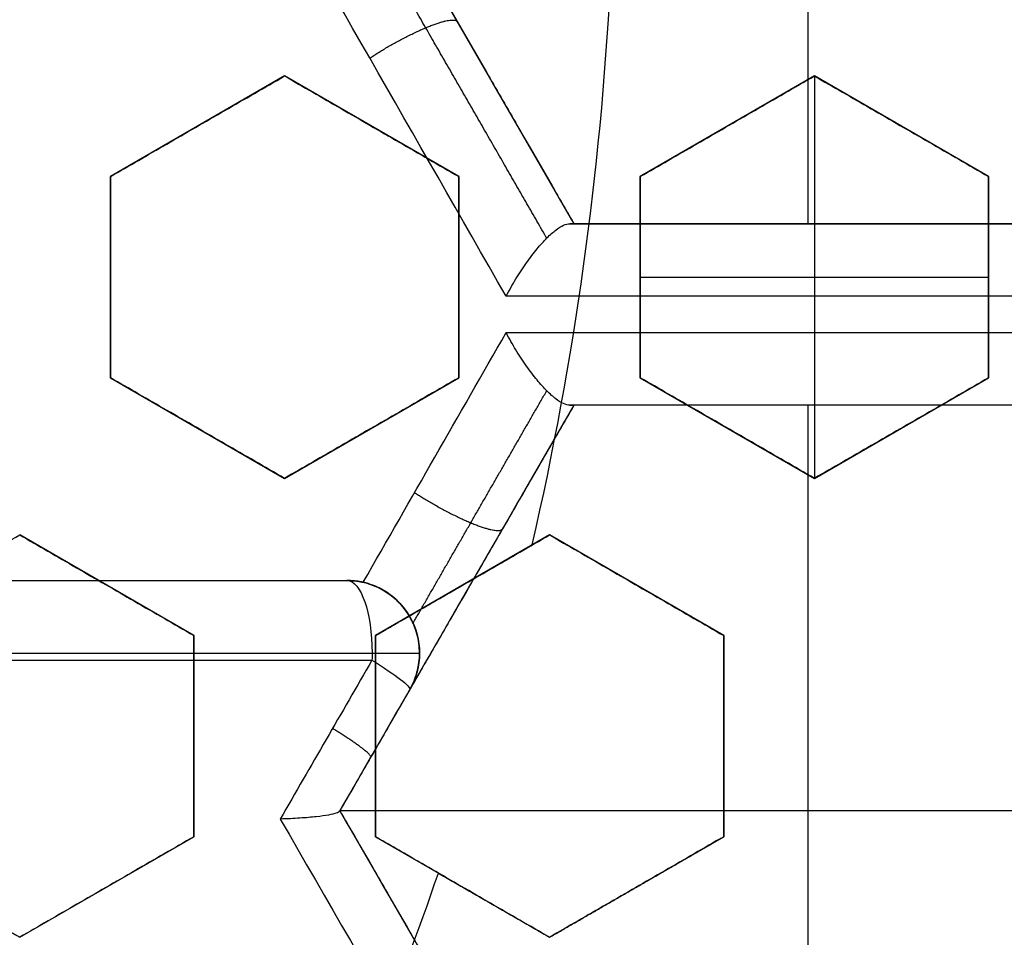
# Model space of a CAD drawing. Header units: centimetres. Extents: x -10 to 8.9, y -34.1 to -8.
# Tile 862 of 1056: x -6.185 to -6.049, y -33.359 to -33.233. Entities that reach past the tile are written whole.
import ezdxf

# ---------------------------------------------------------------- set-up
doc = ezdxf.new("R2010")
doc.units = ezdxf.units.CM
doc.layers.add('Default', color=7, linetype='Continuous', true_color=0x000000)

msp = doc.modelspace()

# ---------------------------------------------------------------- linework, layer by layer
at = {"layer": 'Default'}
for p, q in [((-6.076397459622, -33.14914136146, -1.065), (-6.076397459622, -33.26085863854, -1.065)), ((-6.140897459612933, -33.20500000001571, -1.114481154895), (-6.108647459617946, -33.26085863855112, -1.114481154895)), ((-6.124772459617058, -33.23292931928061, -1.158003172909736), (-6.124772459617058, -33.23292931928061, -1.065)), ((-6.148500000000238, -33.24050704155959, 0.2091516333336), (-6.172500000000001, -33.25436344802, 0.2091516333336)), ((-6.124500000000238, -33.25436344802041, 0.20048185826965), (-6.148500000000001, -33.24050704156, 0.20048185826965)), ((-6.075500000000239, -33.24050704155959, 0.18797125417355), (-6.0995, -33.25436344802, 0.18797125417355)), ((-6.0755, -33.24050704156, 0.1625), (-6.0755, -33.2959326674, 0.1625)), ((-6.051500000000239, -33.25436344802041, 0.1838528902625), (-6.075500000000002, -33.24050704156, 0.1838528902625)), ((-6.16050000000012, -33.24743524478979, 0.1825783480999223), (-6.16050000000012, -33.24743524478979, 0.2357872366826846)), ((-6.13650000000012, -33.24743524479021, 0.173891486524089), (-6.13650000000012, -33.24743524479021, 0.2271003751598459)), ((-6.087500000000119, -33.24743524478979, 0.1625), (-6.087500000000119, -33.24743524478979, 0.2093492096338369)), ((-6.06350000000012, -33.24743524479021, 0.1625), (-6.06350000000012, -33.24743524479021, 0.2006486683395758)), ((-6.1725, -33.25436344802, 0.2123871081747), (-6.1725, -33.28207626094, 0.2123871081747)), ((-6.1245, -33.28207626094, 0.1951392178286), (-6.1245, -33.25436344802, 0.1951392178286)), ((-6.0995, -33.25436344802, 0.18797125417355), (-6.0995, -33.28207626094, 0.18797125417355)), ((-6.051500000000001, -33.28207626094, 0.1792829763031), (-6.051500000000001, -33.25436344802, 0.1792829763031)), ((-6.10864745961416, -33.26085863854, -1.1296608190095), (-6.044147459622, -33.26085863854, -1.1296608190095)), ((-6.076679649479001, -33.26085863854, -1.180135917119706), (-6.076679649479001, -33.26085863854, -1.065)), ((-6.1725, -33.26821985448, 0.1858714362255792), (-6.1725, -33.26821985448, 0.2390803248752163)), ((-6.1245, -33.26821985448, 0.1686142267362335), (-6.1245, -33.26821985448, 0.2218231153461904)), ((-6.0995, -33.26821985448, 0.1625), (-6.051500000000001, -33.26821985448, 0.1625)), ((-6.0995, -33.26821985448, 0.1625), (-6.0995, -33.26821985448, 0.2128172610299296)), ((-6.051500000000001, -33.26821985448, 0.1625), (-6.051500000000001, -33.26821985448, 0.1955001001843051)), ((-6.172499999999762, -33.28207626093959, 0.20675380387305), (-6.148499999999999, -33.2959326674, 0.20675380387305)), ((-6.148499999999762, -33.29593266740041, 0.1981756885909), (-6.124499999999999, -33.28207626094, 0.1981756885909)), ((-6.099499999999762, -33.28207626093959, 0.18727069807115), (-6.075500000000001, -33.2959326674, 0.18727069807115)), ((-6.075499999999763, -33.29593266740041, 0.18252295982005), (-6.0515, -33.28207626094, 0.18252295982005)), ((-6.108647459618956, -33.28585863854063, -1.161419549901), (-6.115443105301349, -33.29762904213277, -1.161419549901)), ((-6.044147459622, -33.28585863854, -1.1296608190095), (-6.108647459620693, -33.28585863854, -1.1296608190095)), ((-6.076679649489, -33.28585863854, -1.1801359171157), (-6.076679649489, -33.28585863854, -1.065)), ((-6.076397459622, -33.28585863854, -1.065), (-6.076397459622, -33.39757591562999, -1.065)), ((-6.160499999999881, -33.28900446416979, 0.1801575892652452), (-6.160499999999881, -33.28900446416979, 0.2333664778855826)), ((-6.136499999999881, -33.28900446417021, 0.1716076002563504), (-6.136499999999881, -33.28900446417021, 0.2248164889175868)), ((-6.087499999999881, -33.28900446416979, 0.1625), (-6.087499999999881, -33.28900446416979, 0.2073021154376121)), ((-6.063499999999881, -33.28900446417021, 0.1625), (-6.063499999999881, -33.28900446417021, 0.1987006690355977)), ((-6.161000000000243, -33.31758330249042, 0.2092790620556), (-6.185000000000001, -33.30372689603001, 0.2092790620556)), ((-6.112000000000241, -33.30372689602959, 0.1923682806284), (-6.136, -33.31758330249, 0.1923682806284)), ((-6.088000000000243, -33.31758330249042, 0.1887369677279), (-6.112000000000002, -33.30372689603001, 0.1887369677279)), ((-6.960094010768, -33.31, -1.236260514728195), (-6.139905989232, -33.31, -1.236260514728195)), ((-6.173000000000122, -33.31065509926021, 0.1826801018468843), (-6.173000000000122, -33.31065509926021, 0.2358889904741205)), ((-6.12400000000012, -33.31065509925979, 0.1654346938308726), (-6.12400000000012, -33.31065509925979, 0.2186435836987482)), ((-6.100000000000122, -33.31065509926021, 0.1625), (-6.100000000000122, -33.31065509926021, 0.2101520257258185)), ((-6.1247932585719, -33.31382398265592, -1.157995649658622), (-6.1247932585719, -33.31382398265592, -1.065)), ((-6.161, -33.34529611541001, 0.20283498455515), (-6.161, -33.31758330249, 0.20283498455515)), ((-6.136, -33.31758330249, 0.1941596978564), (-6.136, -33.34529611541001, 0.1941596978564)), ((-6.088000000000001, -33.34529611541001, 0.18390874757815), (-6.088000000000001, -33.31758330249, 0.18390874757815)), ((-6.129905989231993, -33.32, -1.161639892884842), (-6.129905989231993, -33.32, -1.256169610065)), ((-6.131245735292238, -33.3250000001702, -1.161419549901), (-6.140897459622, -33.34171727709, -1.161419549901)), ((-6.161, -33.33143970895, 0.1763077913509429), (-6.161, -33.33143970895, 0.2295166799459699)), ((-6.136, -33.33143970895, 0.1676290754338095), (-6.136, -33.33143970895, 0.2208379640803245)), ((-6.088000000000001, -33.33143970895, 0.1625), (-6.088000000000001, -33.33143970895, 0.2040545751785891)), ((-6.011897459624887, -33.341717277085, -1.065), (-6.140897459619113, -33.341717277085, -1.065)), ((-6.140897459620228, -33.34171727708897, -1.160801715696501), (-6.108647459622, -33.39757591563, -1.160801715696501)), ((-6.20899999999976, -33.34529611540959, 0.2125785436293), (-6.185, -33.35915252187, 0.2125785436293)), ((-6.184999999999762, -33.35915252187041, 0.20442682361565), (-6.161000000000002, -33.34529611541, 0.20442682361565)), ((-6.135999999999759, -33.34529611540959, 0.19089586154), (-6.112, -33.35915252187, 0.19089586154)), ((-6.111999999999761, -33.35915252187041, 0.1859441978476), (-6.088000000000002, -33.34529611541, 0.1859441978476)), ((-6.172999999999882, -33.35222431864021, 0.177875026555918), (-6.172999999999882, -33.35222431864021, 0.2310839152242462)), ((-6.12399999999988, -33.35222431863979, 0.1625), (-6.12399999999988, -33.35222431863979, 0.2143428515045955)), ((-6.099999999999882, -33.35222431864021, 0.1625), (-6.099999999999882, -33.35222431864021, 0.2060630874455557))]:
    msp.add_line(p, q, dxfattribs=at)
for centre, radius, start, end in [((-6.550000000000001, -33.20500000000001, 0.1782088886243), 0.55, 180, 0), ((-6.550000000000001, -33.20500000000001, 0.195), 0.55, 180, 0), ((-6.550000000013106, -33.20499999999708, 0.1625), 0.4469695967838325, 347.0582565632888, 357.0667820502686), ((-6.139905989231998, -33.32, -1.256169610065), 0.00999999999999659, 0, 90.00000000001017), ((-6.139905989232, -33.32, -1.256169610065), 0.009999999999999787, 0, 90), ((-6.139905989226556, -33.32000000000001, -1.256169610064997), 0.009999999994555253, 329.999999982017, 4.071109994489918e-11), ((-6.550000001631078, -33.20499999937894, 0.1625), 0.4469695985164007, 337.779203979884, 341.0279703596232)]:
    msp.add_arc(centre, radius, start, end, dxfattribs=at)
at = {"layer": 'Default', "extrusion": (0, 0, -1)}
for centre, radius, start, end in [((6.550000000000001, -33.20500000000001, -0.18660444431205), 0.5500000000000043, 180, 0), ((6.139905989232, -33.32, 1.205926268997), 0.01000000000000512, 90, 210.0000005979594)]:
    msp.add_arc(centre, radius, start, end, dxfattribs=at)
at = {"layer": 'Default', "extrusion": (0, 1, 0)}
for centre, radius, start, end in [((6.550000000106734, -2.310000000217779, -33.26085862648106), 1.225000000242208, 111.089576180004, 114.389708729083), ((6.550000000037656, -2.310000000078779, -33.27585862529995), 1.215000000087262, 110.8286720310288, 114.6865575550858), ((6.550000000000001, -2.31, -33.27585863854), 1.215, 110.8286720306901, 114.6865575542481)]:
    msp.add_arc(centre, radius, start, end, dxfattribs=at)
at = {"layer": 'Default', "extrusion": (0, -1, 0)}
for centre, radius, start, end in [((-6.550000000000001, -2.31, 33.26085863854), 1.225000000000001, 66.45607328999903, 68.9104238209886), ((-6.549999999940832, -2.309999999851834, 33.28585864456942), 1.224999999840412, 65.61029127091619, 68.91042382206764), ((-6.550000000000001, -0.1450000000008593, 33.31), 1.184430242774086, 249.7426523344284, 290.2573476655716), ((-6.550000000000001, -0.145, 33.31), 1.184430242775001, 249.7426523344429, 290.2573476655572), ((-6.550000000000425, -0.1449999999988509, 33.32), 1.194430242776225, 249.7426523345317, 290.2573476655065), ((-6.139905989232, -1.256169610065, 33.32), 0.01, 290.2573476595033, 0), ((-6.549999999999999, -0.1449999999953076, 33.32096638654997), 1.194383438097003, 249.7426523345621, 290.2573476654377)]:
    msp.add_arc(centre, radius, start, end, dxfattribs=at)
at = {"layer": 'Default', "extrusion": (-1.03329475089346e-08, -0.9999999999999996, -2.71607247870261e-08)}
msp.add_arc((-6.549999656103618, -2.30999909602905, 33.27085873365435), 1.214999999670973, 65.3134424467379, 69.1713279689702, dxfattribs=at)
at = {"layer": 'Default', "extrusion": (-7.220129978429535e-09, 0.9999999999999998, -2.013600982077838e-08)}
msp.add_arc((6.549981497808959, -2.309948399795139, -33.30999993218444), 1.214944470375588, 98.69735377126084, 109.7262121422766, dxfattribs=at)
at = {"layer": 'Default', "extrusion": (-0.9381469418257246, 1.053499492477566e-10, -0.3462373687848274)}
msp.add_arc((33.32000000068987, 0.9473932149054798, 6.195066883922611), 0.01000000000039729, 179.999999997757, 269.9999999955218, dxfattribs=at)
at = {"layer": 'Default', "extrusion": (-0.9381469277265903, -2.172891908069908e-09, -0.3462374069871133)}
msp.add_arc((33.3199999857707, 0.9473934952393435, 6.195066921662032), 0.010000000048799, 270.0000000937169, 275.5456419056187, dxfattribs=at)
at = {"layer": 'Default', "extrusion": (-0.8660254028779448, 0.500000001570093, -2.312092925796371e-08)}
msp.add_arc((32.03137351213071, -0.1450002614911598, -11.34615312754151), 1.12554190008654, 264.5786569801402, 265.8704395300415, dxfattribs=at)
at = {"layer": 'Default', "extrusion": (-0.4977634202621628, -0.8621515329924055, -0.09447915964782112)}
msp.add_arc((11.34268545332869, 1.765783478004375, 31.90179153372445), 0.009999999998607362, 290.2896512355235, 3.404465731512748e-09, dxfattribs=at)
at = {"layer": 'Default', "extrusion": (-0.8660254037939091, 0.4999999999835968, 1.168756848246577e-09)}
msp.add_arc((32.03137353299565, -0.1449999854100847, -11.35268543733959), 1.116162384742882, 264.5786569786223, 265.5775242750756, dxfattribs=at)
at = {"layer": 'Default', "extrusion": (-0.8660254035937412, -0.5000000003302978, -1.041159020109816e-09)}
msp.add_arc((25.48137352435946, -0.1449999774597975, 21.98903185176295), 1.157566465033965, 286.2000596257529, 289.60414411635, dxfattribs=at)
at = {"layer": 'Default', "extrusion": (-0.8660254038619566, -0.4999999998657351, 4.885096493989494e-10)}
msp.add_arc((25.48137353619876, -0.145000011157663, 21.99671305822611), 1.167293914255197, 285.9026967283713, 289.8586017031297, dxfattribs=at)
at = {"layer": 'Default'}
for points, knots in [([(-5.978241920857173, -32.65665960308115, -0.8200034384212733), (-5.982065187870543, -32.65267471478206, -0.8198957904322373), (-6.021688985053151, -32.61222557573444, -0.8187925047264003), (-6.1051399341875, -32.54333603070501, -0.81669332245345), (-6.244802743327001, -32.468174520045, -0.81343061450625), (-6.396707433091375, -32.42256752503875, -0.81016786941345), (-6.550005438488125, -32.40791523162, -0.8071806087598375), (-6.70330324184, -32.42256964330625, -0.80419334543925), (-6.8552073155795, -32.46817857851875, -0.80093060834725), (-6.994869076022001, -32.54334249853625, -0.7976678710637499), (-7.1136278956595, -32.64137979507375, -0.7946806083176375), (-7.211663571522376, -32.760139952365, -0.7916933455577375), (-7.286825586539, -32.89980273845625, -0.7884306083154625), (-7.332432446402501, -33.051707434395, -0.7851678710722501), (-7.347084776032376, -33.20500543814, -0.78218060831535), (-7.334328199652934, -33.33845015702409, -0.7795802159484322), (-7.3130589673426, -33.42019238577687, -0.7778563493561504), (-7.303112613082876, -33.4507094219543, -0.7771955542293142)], [9.33287491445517, 9.33287491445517, 9.33287491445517, 9.33287491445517, 9.508229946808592, 11.13105041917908, 12.75387089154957, 14.37669136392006, 15.99951183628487, 17.62233230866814, 19.24515278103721, 20.86797325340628, 22.49079372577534, 24.11361419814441, 25.73643467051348, 27.35925514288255, 28.98207561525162, 30.60489608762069, 31.59721843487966, 31.59721843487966, 31.59721843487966, 31.59721843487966]), ([(-6.109211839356, -33.28585863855, -1.167051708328), (-6.109457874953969, -33.28585863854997, -1.167696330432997), (-6.110029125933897, -33.28571433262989, -1.168967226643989), (-6.111084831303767, -33.28506530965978, -1.170718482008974), (-6.112328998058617, -33.28396948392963, -1.172266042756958), (-6.113707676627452, -33.28244914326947, -1.17350402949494), (-6.115186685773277, -33.28050956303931, -1.17435147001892), (-6.116644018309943, -33.2782834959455, -1.174695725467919), (-6.117551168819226, -33.27667663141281, -1.174564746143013), (-6.117976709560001, -33.27585863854, -1.174402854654)], [0, 0, 0, 0, 0.02421725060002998, 0.04843450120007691, 0.0726517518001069, 0.09686900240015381, 0.1210862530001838, 0.1453035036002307, 0.169520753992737, 0.169520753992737, 0.169520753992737, 0.169520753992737])]:
    msp.add_open_spline(points, degree=3, knots=knots, dxfattribs=at)
for points, degree in [([(-6.117976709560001, -33.27085863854, -1.174402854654), (-6.130471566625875, -33.24903878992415, -1.169649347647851), (-6.143044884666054, -33.22708192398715, -1.165102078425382), (-6.155689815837, -33.20500000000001, -1.160763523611)], 3), ([(-6.140897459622, -33.20500000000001, -1.065), (-6.124772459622, -33.23292931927, -1.065), (-6.108647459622, -33.26085863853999, -1.065)], 2), ([(-6.140897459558, -33.20500000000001, -1.152299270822), (-6.130093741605, -33.22371258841, -1.156036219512), (-6.119342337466, -33.24233456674, -1.159924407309), (-6.108647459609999, -33.26085863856, -1.16396230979)], 3), ([(-6.1725, -33.25436344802, 0.186615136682), (-6.169951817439, -33.25289225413, 0.18576493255), (-6.164776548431, -33.24990431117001, 0.1840290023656), (-6.156789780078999, -33.24529314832, 0.1813219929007), (-6.151290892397, -33.24211836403, 0.1794394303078), (-6.148499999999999, -33.24050704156, 0.1784792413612)], 3), ([(-6.1725, -33.25436344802, 0.239824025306), (-6.16994985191, -33.25289111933, 0.2389731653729), (-6.164771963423, -33.24990166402, 0.2372363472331), (-6.156785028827, -33.24529040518, 0.2345292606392), (-6.151288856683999, -33.24211718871, 0.2326476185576), (-6.148499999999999, -33.24050704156, 0.2316881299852)], 3), ([(-6.148499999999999, -33.24050704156, 0.2316881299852), (-6.148499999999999, -33.24050704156, 0.2050836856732), (-6.148499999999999, -33.24050704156, 0.1784792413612)], 2), ([(-6.148499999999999, -33.24050704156, 0.1784792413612), (-6.145938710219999, -33.2419858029, 0.1775032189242), (-6.140745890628, -33.24498387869, 0.1755201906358), (-6.132748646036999, -33.24960109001, 0.1724534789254), (-6.127273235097, -33.25276231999, 0.1703453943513), (-6.124499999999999, -33.25436344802, 0.1692755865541)], 3), ([(-6.148499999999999, -33.24050704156, 0.2316881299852), (-6.145939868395, -33.24198513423, 0.2307125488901), (-6.140748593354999, -33.24498231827, 0.2287301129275), (-6.132751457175, -33.24959946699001, 0.2256634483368), (-6.127274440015, -33.25276162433, 0.2235547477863), (-6.124499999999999, -33.25436344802, 0.2224844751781)], 3), ([(-6.075500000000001, -33.24050704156, 0.1625), (-6.0875, -33.24743524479, 0.1625), (-6.099499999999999, -33.25436344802, 0.1625)], 2), ([(-6.099499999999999, -33.25436344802, 0.2134425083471), (-6.096935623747, -33.2528829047, 0.2125734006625), (-6.091738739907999, -33.24988248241, 0.2108046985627), (-6.083748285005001, -33.24526919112, 0.2080627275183), (-6.078273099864, -33.24210809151, 0.2061688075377), (-6.075500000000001, -33.24050704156, 0.205205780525)], 3), ([(-6.075500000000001, -33.24050704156, 0.205205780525), (-6.075500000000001, -33.24050704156, 0.1838528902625), (-6.075500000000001, -33.24050704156, 0.1625)], 2), ([(-6.051500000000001, -33.25436344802, 0.1625), (-6.063500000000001, -33.24743524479, 0.1625), (-6.075500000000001, -33.24050704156, 0.1625)], 2), ([(-6.075500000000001, -33.24050704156, 0.205205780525), (-6.072929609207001, -33.24199105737, 0.2042325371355), (-6.067724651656, -33.24499614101, 0.2022579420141), (-6.059727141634, -33.24961350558, 0.1992124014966), (-6.054264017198, -33.25276764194, 0.1971243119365), (-6.051500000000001, -33.25436344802, 0.1960659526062)], 3), ([(-6.1725, -33.25436344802, 0.186615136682), (-6.1725, -33.25436344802, 0.213219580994), (-6.1725, -33.25436344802, 0.239824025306)], 2), ([(-6.1725, -33.28207626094, 0.1849501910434), (-6.1725, -33.27900107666, 0.1851741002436), (-6.1725, -33.27284806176, 0.1855963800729), (-6.1725, -33.26361072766, 0.186151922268), (-6.1725, -33.25744680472, 0.1864696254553), (-6.1725, -33.25436344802, 0.186615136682)], 3), ([(-6.1725, -33.28207626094, 0.2381590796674), (-6.1725, -33.27900086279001, 0.2383830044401), (-6.1725, -33.27284756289, 0.238805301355), (-6.1725, -33.26361026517, 0.2393608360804), (-6.1725, -33.25744660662, 0.2396785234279), (-6.1725, -33.25436344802, 0.239824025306)], 3), ([(-6.124499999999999, -33.25436344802, 0.2224844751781), (-6.124499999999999, -33.25436344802, 0.1958800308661), (-6.124499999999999, -33.25436344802, 0.1692755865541)], 2), ([(-6.124499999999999, -33.25436344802, 0.1692755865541), (-6.124499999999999, -33.25744609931, 0.1691462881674), (-6.124499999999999, -33.26360909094, 0.1688638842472), (-6.124499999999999, -33.27284667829, 0.168369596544), (-6.124499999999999, -33.27900048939, 0.1679935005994), (-6.124499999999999, -33.28207626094, 0.1677939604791)], 3), ([(-6.124499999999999, -33.25436344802, 0.2224844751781), (-6.124499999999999, -33.25744622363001, 0.2223551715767), (-6.124499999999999, -33.26360938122, 0.2220727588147), (-6.124499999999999, -33.27284699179, 0.2215784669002), (-6.124499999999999, -33.27900062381, 0.2212023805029), (-6.124499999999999, -33.28207626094, 0.2210028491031)], 3), ([(-6.099499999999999, -33.25436344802, 0.1625), (-6.099499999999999, -33.25436344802, 0.18797125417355), (-6.099499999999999, -33.25436344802, 0.2134425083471)], 2), ([(-6.099499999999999, -33.25436344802, 0.1625), (-6.099499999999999, -33.26821985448, 0.1625), (-6.099499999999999, -33.28207626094, 0.1625)], 2), ([(-6.099499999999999, -33.28207626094, 0.2120413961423), (-6.099499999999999, -33.27900027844, 0.2122301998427), (-6.099499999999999, -33.2728461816, 0.2125859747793), (-6.099499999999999, -33.26360850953, 0.2130533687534), (-6.099499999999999, -33.25744584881, 0.2133203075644), (-6.099499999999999, -33.25436344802, 0.2134425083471)], 3), ([(-6.051500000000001, -33.28207626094, 0.1625), (-6.051500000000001, -33.26821985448, 0.1625), (-6.051500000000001, -33.25436344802, 0.1625)], 2), ([(-6.051500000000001, -33.25436344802, 0.1960659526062), (-6.051500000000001, -33.25436344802, 0.1792829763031), (-6.051500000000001, -33.25436344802, 0.1625)], 2), ([(-6.051500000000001, -33.25436344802, 0.1960659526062), (-6.051500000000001, -33.25744548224, 0.1959554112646), (-6.051500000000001, -33.26360765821, 0.1957138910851), (-6.051500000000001, -33.27284543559, 0.1952907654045), (-6.051500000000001, -33.27899996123, 0.1949684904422), (-6.051500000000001, -33.28207626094, 0.1947974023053)], 3), ([(-6.117976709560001, -33.27085863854, -1.174402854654), (-6.117551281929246, -33.27004086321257, -1.174564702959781), (-6.116644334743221, -33.26843431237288, -1.174695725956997), (-6.115187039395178, -33.26620821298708, -1.174351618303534), (-6.113707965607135, -33.26426847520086, -1.17350425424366), (-6.112329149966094, -33.26274794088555, -1.172266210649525), (-6.111084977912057, -33.26165207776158, -1.170718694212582), (-6.110029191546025, -33.26100296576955, -1.168967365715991), (-6.109457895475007, -33.2608586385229, -1.167696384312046), (-6.109211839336, -33.26085863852, -1.167051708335)], 3), ([(-6.108647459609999, -33.26085863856, -1.16396230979), (-6.108647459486, -33.26085863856, -1.164323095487), (-6.108690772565, -33.26085863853, -1.165033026), (-6.108880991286, -33.26085863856, -1.166066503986), (-6.109088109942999, -33.26085863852, -1.16672753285), (-6.109211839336, -33.26085863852, -1.167051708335)], 3), ([(-6.044147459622, -33.26085863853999, -1.065), (-6.076397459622, -33.26085863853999, -1.065), (-6.108647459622, -33.26085863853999, -1.065)], 2), ([(-6.108647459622, -33.26085863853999, -1.065), (-6.108647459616, -33.26085863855, -1.114481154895), (-6.108647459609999, -33.26085863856, -1.16396230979)], 2), ([(-6.137672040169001, -33.3102527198, -1.167104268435), (-6.131086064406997, -33.29875158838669, -1.169480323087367), (-6.124520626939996, -33.28728632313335, -1.171913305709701), (-6.117976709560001, -33.27585863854, -1.174402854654)], 3), ([(-6.1725, -33.28207626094, 0.2381590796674), (-6.1725, -33.28207626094, 0.2115546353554), (-6.1725, -33.28207626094, 0.1849501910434)], 2), ([(-6.148499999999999, -33.2959326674, 0.1753485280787), (-6.151259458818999, -33.29433949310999, 0.1764561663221), (-6.156716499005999, -33.29118886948, 0.1786442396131), (-6.164715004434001, -33.28657093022, 0.1818441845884), (-6.169925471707, -33.28356266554, 0.1839238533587), (-6.1725, -33.28207626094, 0.1849501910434)], 3), ([(-6.148499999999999, -33.2959326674, 0.2285574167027), (-6.151258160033, -33.29434024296, 0.2296645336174), (-6.156713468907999, -33.29119061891, 0.2318519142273), (-6.164712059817, -33.2865726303, 0.2350518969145), (-6.169924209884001, -33.28356339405, 0.237132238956), (-6.1725, -33.28207626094, 0.2381590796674)], 3), ([(-6.124499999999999, -33.28207626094, 0.1677939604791), (-6.127258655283, -33.28366897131, 0.1686786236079), (-6.132714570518, -33.28681894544, 0.170417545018), (-6.14070477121, -33.29143208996, 0.1729323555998), (-6.145921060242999, -33.29444371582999, 0.1745527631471), (-6.148499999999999, -33.2959326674, 0.1753485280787)], 3), ([(-6.124499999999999, -33.28207626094, 0.2210028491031), (-6.127260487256, -33.283670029, 0.2218880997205), (-6.132718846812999, -33.28682141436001, 0.223627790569), (-6.140708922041, -33.29143448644, 0.2261425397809), (-6.145922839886, -33.29444474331, 0.2277622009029), (-6.148499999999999, -33.2959326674, 0.2285574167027)], 3), ([(-6.124499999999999, -33.28207626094, 0.2210028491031), (-6.124499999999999, -33.28207626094, 0.1943984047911), (-6.124499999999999, -33.28207626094, 0.1677939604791)], 2), ([(-6.099499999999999, -33.28207626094, 0.1625), (-6.0875, -33.28900446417, 0.1625), (-6.075500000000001, -33.2959326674, 0.1625)], 2), ([(-6.075500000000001, -33.2959326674, 0.2025459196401), (-6.07825280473, -33.29434333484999, 0.2036388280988), (-6.083700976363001, -33.29119783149, 0.2057993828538), (-6.091699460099, -33.28657990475, 0.208963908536), (-6.096918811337, -33.28356651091, 0.2110239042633), (-6.099499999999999, -33.28207626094, 0.2120413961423)], 3), ([(-6.099499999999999, -33.28207626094, 0.2120413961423), (-6.099499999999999, -33.28207626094, 0.18727069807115), (-6.099499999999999, -33.28207626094, 0.1625)], 2), ([(-6.075500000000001, -33.2959326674, 0.1625), (-6.063500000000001, -33.28900446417, 0.1625), (-6.051500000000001, -33.28207626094, 0.1625)], 2), ([(-6.051500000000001, -33.28207626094, 0.1947974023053), (-6.054252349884, -33.28366533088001, 0.1956990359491), (-6.059699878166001, -33.28681046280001, 0.1974749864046), (-6.067692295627, -33.29142488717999, 0.2000551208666), (-6.072915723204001, -33.29444063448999, 0.2017243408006), (-6.075500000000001, -33.2959326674, 0.2025459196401)], 3), ([(-6.051500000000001, -33.28207626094, 0.1947974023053), (-6.051500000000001, -33.28207626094, 0.17864870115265), (-6.051500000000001, -33.28207626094, 0.1625)], 2), ([(-6.108647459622, -33.28585863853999, -1.065), (-6.124772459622, -33.31378795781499, -1.065), (-6.140897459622, -33.34171727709, -1.065)], 2), ([(-6.10864745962, -33.28585863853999, -1.163962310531), (-6.11615286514, -33.29885838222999, -1.161128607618), (-6.123686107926, -33.31190634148, -1.158368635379), (-6.131245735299, -33.32500000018, -1.155682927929)], 3), ([(-6.109211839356, -33.28585863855, -1.167051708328), (-6.109088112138, -33.28585863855, -1.166727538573), (-6.108880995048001, -33.28585863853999, -1.166066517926), (-6.10869077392, -33.28585863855, -1.165033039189), (-6.108647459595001, -33.28585863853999, -1.164323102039), (-6.10864745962, -33.28585863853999, -1.163962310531)], 3), ([(-6.044147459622, -33.28585863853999, -1.065), (-6.076397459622, -33.28585863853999, -1.065), (-6.108647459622, -33.28585863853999, -1.065)], 2), ([(-6.108647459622, -33.28585863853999, -1.065), (-6.108647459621, -33.28585863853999, -1.1144811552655), (-6.10864745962, -33.28585863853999, -1.163962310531)], 2), ([(-6.148499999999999, -33.2959326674, 0.2285574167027), (-6.148499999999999, -33.2959326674, 0.2019529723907), (-6.148499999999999, -33.2959326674, 0.1753485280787)], 2), ([(-6.075500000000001, -33.2959326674, 0.2025459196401), (-6.075500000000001, -33.2959326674, 0.18252295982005), (-6.075500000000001, -33.2959326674, 0.1625)], 2), ([(-6.209000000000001, -33.31758330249, 0.1944803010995), (-6.206412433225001, -33.31608937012, 0.1937564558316), (-6.201184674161, -33.31307112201, 0.1922789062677), (-6.193195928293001, -33.30845881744, 0.1899757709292), (-6.187750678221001, -33.30531500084, 0.1883760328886), (-6.185, -33.30372689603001, 0.1875605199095)], 3), ([(-6.209000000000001, -33.31758330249, 0.2476891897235), (-6.206410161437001, -33.3160880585, 0.2469647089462), (-6.20117937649, -33.3130680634, 0.245486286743), (-6.193190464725, -33.30845566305, 0.2431830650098), (-6.187748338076, -33.30531364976, 0.2415842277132), (-6.185, -33.30372689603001, 0.2407694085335)], 3), ([(-6.185, -33.30372689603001, 0.2407694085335), (-6.185, -33.30372689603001, 0.2141649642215), (-6.185, -33.30372689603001, 0.1875605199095)], 2), ([(-6.185, -33.30372689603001, 0.1875605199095), (-6.18241333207, -33.30522030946, 0.186509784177), (-6.177186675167, -33.30823792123, 0.18438495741), (-6.169187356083, -33.31285633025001, 0.1811279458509), (-6.163746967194, -33.31599734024, 0.1789095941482), (-6.161, -33.31758330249, 0.1777887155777)], 3), ([(-6.185, -33.30372689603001, 0.2407694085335), (-6.182414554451, -33.30521960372, 0.2397191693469), (-6.177189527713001, -33.30823627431, 0.2375950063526), (-6.169190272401, -33.31285464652, 0.2343380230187), (-6.163748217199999, -33.31599661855, 0.2321189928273), (-6.161, -33.31758330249, 0.2309976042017)], 3), ([(-6.135999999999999, -33.31758330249, 0.2222365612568), (-6.133408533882, -33.31608711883, 0.2214692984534), (-6.128175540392, -33.31306584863, 0.2199084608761), (-6.120184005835, -33.308451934, 0.217490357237), (-6.114745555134, -33.30531204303, 0.215821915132), (-6.111999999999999, -33.30372689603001, 0.2149739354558)], 3), ([(-6.111999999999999, -33.30372689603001, 0.1625), (-6.113192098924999, -33.304415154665, 0.1625), (-6.11438419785, -33.3051034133, 0.1625)], 2), ([(-6.111999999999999, -33.30372689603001, 0.2149739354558), (-6.111999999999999, -33.30372689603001, 0.1887369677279), (-6.111999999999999, -33.30372689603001, 0.1625)], 2), ([(-6.088000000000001, -33.31758330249, 0.1625), (-6.1, -33.31065509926, 0.1625), (-6.111999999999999, -33.30372689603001, 0.1625)], 2), ([(-6.111999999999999, -33.30372689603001, 0.2149739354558), (-6.109412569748, -33.30522074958, 0.2139356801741), (-6.10418489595, -33.30823894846, 0.211836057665), (-6.096185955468, -33.3128571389, 0.2086176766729), (-6.090746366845, -33.31599768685, 0.2064253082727), (-6.088000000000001, -33.31758330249, 0.2053174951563)], 3), ([(-6.135999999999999, -33.31758330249, 0.1690276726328), (-6.13366043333, -33.31623255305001, 0.168334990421), (-6.128939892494, -33.31350714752, 0.1669280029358), (-6.121740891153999, -33.30935080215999, 0.164754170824), (-6.116850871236, -33.30652754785, 0.1632589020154), (-6.11438419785, -33.3051034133, 0.1625)], 3), ([(-6.139905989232, -33.31, -1.166300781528), (-6.139655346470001, -33.31, -1.166390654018), (-6.139154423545, -33.31001883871, -1.166570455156), (-6.138407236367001, -33.31010344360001, -1.166839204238), (-6.137915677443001, -33.31019688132, -1.167016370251), (-6.137672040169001, -33.3102527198, -1.167104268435)], 3), ([(-6.139905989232, -33.31, -1.256169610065), (-6.139905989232, -33.31, -1.2112351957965), (-6.139905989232, -33.31, -1.166300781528)], 2), ([(-6.131245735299, -33.32500000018, -1.155682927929), (-6.130797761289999, -33.32422408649, -1.156752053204), (-6.130160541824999, -33.32264110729, -1.158768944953), (-6.129829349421, -33.32034492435, -1.161342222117), (-6.129998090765, -33.31817231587, -1.163490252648), (-6.130594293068, -33.31616544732, -1.165212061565), (-6.131554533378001, -33.3143828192, -1.166484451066), (-6.132786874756, -33.31289205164, -1.167291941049), (-6.13423957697, -33.31169059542, -1.167667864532), (-6.135863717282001, -33.3107902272, -1.167629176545), (-6.137058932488, -33.31039323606, -1.167325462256), (-6.137672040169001, -33.3102527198, -1.167104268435)], 3), ([(-6.161, -33.31758330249, 0.2309976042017), (-6.161, -33.31758330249, 0.2043931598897), (-6.161, -33.31758330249, 0.1777887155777)], 2), ([(-6.161, -33.31758330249, 0.1777887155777), (-6.161, -33.32066135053, 0.177477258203), (-6.161, -33.32681813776, 0.1768306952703), (-6.161, -33.33605294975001, 0.1757915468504), (-6.161, -33.34221449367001, 0.175052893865), (-6.161, -33.34529611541, 0.1746723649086)], 3), ([(-6.161, -33.31758330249, 0.2309976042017), (-6.161, -33.32066195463, 0.2306860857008), (-6.161, -33.32681954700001, 0.2300394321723), (-6.161, -33.33605441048, 0.229000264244), (-6.161, -33.34221511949, 0.2282617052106), (-6.161, -33.34529611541, 0.2278812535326)], 3), ([(-6.135999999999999, -33.31758330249, 0.1690276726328), (-6.135999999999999, -33.31758330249, 0.1956321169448), (-6.135999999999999, -33.31758330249, 0.2222365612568)], 2), ([(-6.135999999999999, -33.34529611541, 0.166082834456), (-6.135999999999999, -33.34221644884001, 0.1664425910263), (-6.135999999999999, -33.33605749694, 0.167140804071), (-6.135999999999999, -33.32682204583, 0.1681228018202), (-6.135999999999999, -33.32066301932, 0.1687335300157), (-6.135999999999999, -33.31758330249, 0.1690276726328)], 3), ([(-6.135999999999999, -33.34529611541, 0.21929172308), (-6.135999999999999, -33.34221594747, 0.2196515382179), (-6.135999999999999, -33.33605632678, 0.2203498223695), (-6.135999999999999, -33.32682091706, 0.2213318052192), (-6.135999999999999, -33.32066253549, 0.2219424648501), (-6.135999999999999, -33.31758330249, 0.2222365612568)], 3), ([(-6.088000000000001, -33.34529611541, 0.1625), (-6.088000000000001, -33.33143970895, 0.1625), (-6.088000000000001, -33.31758330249, 0.1625)], 2), ([(-6.088000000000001, -33.31758330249, 0.1625), (-6.088000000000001, -33.31758330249, 0.18390874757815), (-6.088000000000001, -33.31758330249, 0.2053174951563)], 2), ([(-6.088000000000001, -33.31758330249, 0.2053174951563), (-6.088000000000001, -33.32066420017, 0.2050520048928), (-6.088000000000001, -33.32682482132, 0.204500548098), (-6.088000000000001, -33.33606105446, 0.2036130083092), (-6.088000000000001, -33.3422179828, 0.2029814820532), (-6.088000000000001, -33.34529611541, 0.2026559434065)], 3), ([(-6.131245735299, -33.32500000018, -1.155682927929), (-6.131245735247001, -33.32500000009, -1.205926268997), (-6.131245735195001, -33.325, -1.256169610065)], 2), ([(-6.140939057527, -33.34178932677, -1.257839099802), (-6.140989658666, -33.34187697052, -1.258580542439), (-6.141278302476, -33.34205563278, -1.26010877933), (-6.142344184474, -33.34231972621, -1.262425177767), (-6.144052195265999, -33.34255812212, -1.264582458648), (-6.146313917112, -33.34274905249, -1.266388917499), (-6.148132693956, -33.34283553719, -1.267276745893), (-6.14910366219, -33.34286616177, -1.267619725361)], 3), ([(-6.140939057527, -33.34178932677, -1.257839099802), (-6.140929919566, -33.34177349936, -1.257705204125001), (-6.140914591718, -33.34174695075, -1.257435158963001), (-6.140900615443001, -33.34172274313, -1.257023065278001), (-6.140897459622, -33.34171727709, -1.256744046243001), (-6.140897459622, -33.34171727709, -1.256603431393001)], 3), ([(-6.140897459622, -33.34171727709, -1.065), (-6.124772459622, -33.36964659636, -1.065), (-6.108647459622, -33.39757591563, -1.065)], 2), ([(-6.140897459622, -33.34171727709, -1.065), (-6.140897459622, -33.34171727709, -1.1608017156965), (-6.140897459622, -33.34171727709, -1.256603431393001)], 2), ([(-6.185, -33.35915252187, 0.1809723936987), (-6.187718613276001, -33.35758292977, 0.1821061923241), (-6.193121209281, -33.35446373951, 0.1843589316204), (-6.201121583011, -33.34984472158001, 0.1876935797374), (-6.206385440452, -33.34680563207, 0.1898867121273), (-6.209000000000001, -33.34529611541, 0.1909758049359)], 3), ([(-6.185, -33.35915252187, 0.2341812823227), (-6.187717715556, -33.35758344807, 0.2353147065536), (-6.193119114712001, -33.35446494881, 0.2375669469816), (-6.201119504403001, -33.34984592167, 0.2409016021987), (-6.206384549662, -33.34680614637, 0.2430952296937), (-6.209000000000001, -33.34529611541, 0.2441846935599)], 3), ([(-6.161, -33.34529611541, 0.1746723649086), (-6.163722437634, -33.34686791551, 0.1754103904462), (-6.169130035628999, -33.34998999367, 0.1768610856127), (-6.177122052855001, -33.35460418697, 0.1789590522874), (-6.182385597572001, -33.35764309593, 0.1803095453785), (-6.185, -33.35915252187, 0.1809723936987)], 3), ([(-6.161, -33.34529611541, 0.2278812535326), (-6.163724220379, -33.34686894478, 0.2286197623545), (-6.169134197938, -33.34999239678, 0.230071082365), (-6.177126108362, -33.35460652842, 0.2321689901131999), (-6.182387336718, -33.35764410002, 0.2335188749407), (-6.185, -33.35915252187, 0.2341812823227)], 3), ([(-6.161, -33.34529611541, 0.2278812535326), (-6.161, -33.34529611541, 0.2012768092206), (-6.161, -33.34529611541, 0.1746723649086)], 2), ([(-6.135999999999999, -33.34529611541, 0.166082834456), (-6.135999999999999, -33.34529611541, 0.192687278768), (-6.135999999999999, -33.34529611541, 0.21929172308)], 2), ([(-6.111999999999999, -33.35915252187, 0.2093883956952), (-6.114726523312, -33.35757836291, 0.2105146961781), (-6.120139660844, -33.35445308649, 0.2127500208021), (-6.12813955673, -33.34983434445, 0.2160511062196), (-6.133393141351, -33.34680118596, 0.2182172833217), (-6.135999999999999, -33.34529611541, 0.21929172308)], 3), ([(-6.127310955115, -33.35031273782, 0.1625), (-6.128284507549, -33.34975065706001, 0.1629016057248), (-6.130226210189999, -33.34862961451, 0.1637024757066), (-6.133122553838, -33.34695740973, 0.1648967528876), (-6.135042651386, -33.34584884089, 0.1656882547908), (-6.135999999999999, -33.34529611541, 0.166082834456)], 3), ([(-6.111999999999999, -33.35915252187, 0.1625), (-6.1, -33.35222431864, 0.1625), (-6.088000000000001, -33.34529611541, 0.1625)], 2), ([(-6.088000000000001, -33.34529611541, 0.2026559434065), (-6.090726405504, -33.34687020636, 0.2034389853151), (-6.096139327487, -33.34999535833, 0.2049816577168), (-6.104132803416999, -33.35461039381, 0.2072238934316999), (-6.109390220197, -33.3576457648, 0.2086744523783), (-6.111999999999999, -33.35915252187, 0.2093883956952)], 3), ([(-6.088000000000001, -33.34529611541, 0.1625), (-6.088000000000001, -33.34529611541, 0.18257797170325), (-6.088000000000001, -33.34529611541, 0.2026559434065)], 2), ([(-6.127310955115, -33.35031273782, 0.1625), (-6.119655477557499, -33.354732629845, 0.1625), (-6.111999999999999, -33.35915252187, 0.1625)], 2), ([(-6.185, -33.35915252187, 0.2341812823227), (-6.185, -33.35915252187, 0.2075768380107), (-6.185, -33.35915252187, 0.1809723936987)], 2), ([(-6.111999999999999, -33.35915252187, 0.1625), (-6.111999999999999, -33.35915252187, 0.1859441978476), (-6.111999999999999, -33.35915252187, 0.2093883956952)], 2)]:
    msp.add_open_spline(points, degree=degree, dxfattribs=at)
for points, weights, degree in [([(-6.112364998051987, -33.26288242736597, -1.172255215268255), (-6.123387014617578, -33.24372331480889, -1.168050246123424), (-6.134493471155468, -33.22441800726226, -1.163996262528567), (-6.145679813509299, -33.2049744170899, -1.160097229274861)], [0.7944932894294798, 0.796158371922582, 0.7978184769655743, 0.799473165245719], 3), ([(-6.136772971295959, -33.23803460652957, -1.167429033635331), (-6.130878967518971, -33.2341865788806, -1.169560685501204), (-6.125366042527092, -33.23190120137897, -1.165262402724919), (-6.124711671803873, -33.23303460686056, -1.158025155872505)], [0.9999999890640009, 0.7292740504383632, 0.729274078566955, 1.000000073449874], 3), ([(-6.130796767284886, -33.3158721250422, -1.165393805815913), (-6.12463343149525, -33.30515900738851, -1.167631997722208), (-6.118495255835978, -33.29448944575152, -1.169917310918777), (-6.112383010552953, -33.28386477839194, -1.17224906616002)], [0.7972592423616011, 0.7963398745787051, 0.7954189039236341, 0.7944964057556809], 3), ([(-6.13058671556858, -33.29787957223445, -1.169685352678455), (-6.124687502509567, -33.30174624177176, -1.171855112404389), (-6.119141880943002, -33.30403550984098, -1.167558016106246), (-6.118474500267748, -33.30287957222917, -1.160300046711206)], [1.000000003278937, 0.72803473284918, 0.72803473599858, 1.000000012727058], 3), ([(-6.136634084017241, -33.33433289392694, -1.2571396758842), (-6.1363387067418, -33.33382128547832, -1.264079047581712), (-6.141893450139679, -33.3303777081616, -1.266485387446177)], [0.9999416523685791, 0.7760642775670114, 0.8944550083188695], 2)]:
    msp.add_rational_spline(points, weights, degree=degree, dxfattribs=at)

doc.saveas('drawing.dxf')
